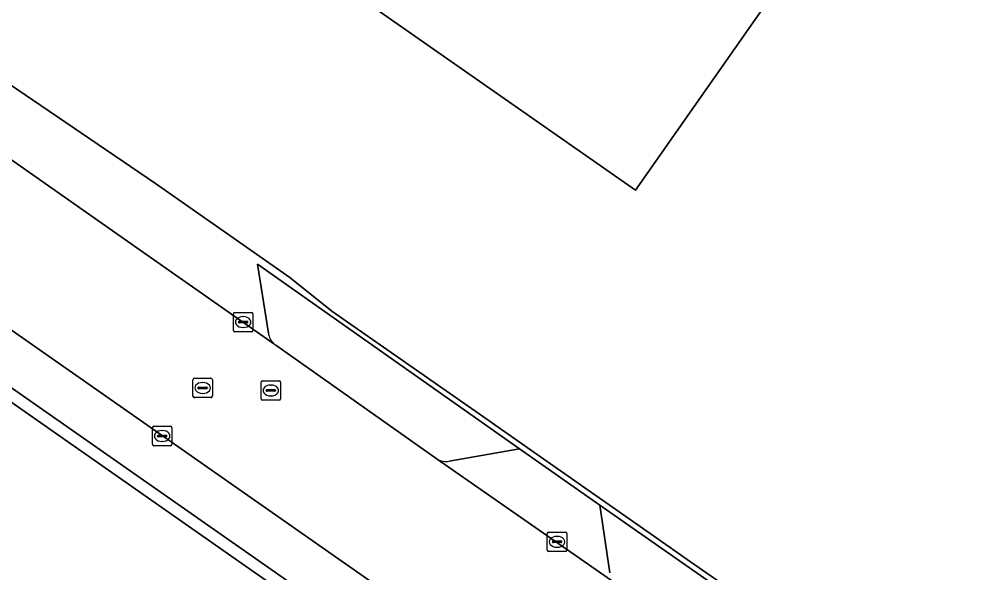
# Model space of a CAD drawing. Extents: x 155018 to 156648, y 383979 to 385733.
# Drawn here: x 155156.28 to 155205.22, y 384954.09 to 384982.61 of the extents above; entities that cross this region are included whole.
import ezdxf

# ---------------------------------------------------------------- set-up
doc = ezdxf.new("R2010")
doc.units = 0
for name, color, linetype in [('IMGEO_Erf', 7, 'Continuous'), ('IMGEO_Kolk', 7, 'Continuous'), ('IMGEO_Pand', 7, 'Continuous'), ('IMGEO_Parkeervlak_open', 7, 'Continuous'), ('IMGEO_Rijbaan_lokaal_gesloten', 7, 'Continuous'), ('IMGEO_Rijbaan_lokaal_open', 7, 'Continuous'), ('IMGEO_Rioolput', 7, 'Continuous'), ('IMGEO_Voetpad_open', 7, 'Continuous')]:
    doc.layers.add(name, color=color, linetype=linetype)

msp = doc.modelspace()

# ---------------------------------------------------------------- linework, layer by layer
at = {"layer": 'IMGEO_Erf'}
for points in [[(155206.355, 385000), (155188.007, 384973.803), (155171.241, 384985.516), (155180.482, 384998.691), (155178.609, 385000), (155172.658, 385004.159), (155169.751, 385000), (155163.454, 384990.991), (155150.587, 385000), (155138.546, 385008.43), (155155.032, 385031.909)], [(155104.455, 385014.821), (155106.698, 385013.249), (155106.733, 385013.224), (155125.603, 385000), (155138.363, 384991.058), (155155.096, 384979.41), (155155.317, 384979.582), (155163.313, 384974.139), (155168.502, 384970.505), (155170.211, 384969.308), (155172.387, 384967.57), (155179.962, 384962.275), (155183.117, 384960.07), (155188.926, 384956.009), (155190.84, 384954.671), (155220.046, 384934.396)], [(155216.589, 384920.387), (155102.876, 385000), (155101.196, 385001.176), (155092.114, 385007.622), (155091.015, 385008.402), (155090.159, 385008.281), (155078.52, 385004.551)]]:
    msp.add_lwpolyline(points, dxfattribs=at)
at = {"layer": 'IMGEO_Kolk'}
for p, q in [((155167.316, 384966.58), (155167.316, 384967.432)), ((155167.391, 384967.506), (155168.243, 384967.506)), ((155167.804, 384967.286), (155167.829, 384967.286)), ((155168.317, 384967.432), (155168.317, 384966.58)), ((155167.575, 384967), (155167.575, 384967.012)), ((155168.013, 384966.963), (155167.615, 384966.963)), ((155167.618, 384967.049), (155168.016, 384967.049)), ((155168.059, 384967.012), (155168.059, 384967)), ((155168.243, 384966.506), (155167.391, 384966.506)), ((155167.827, 384966.726), (155167.802, 384966.726)), ((155163.148, 384960.714), (155163.148, 384961.566)), ((155163.223, 384961.64), (155164.075, 384961.64)), ((155163.636, 384961.42), (155163.661, 384961.42)), ((155164.149, 384961.566), (155164.149, 384960.714)), ((155163.407, 384961.134), (155163.407, 384961.146)), ((155163.845, 384961.097), (155163.447, 384961.097)), ((155163.45, 384961.183), (155163.848, 384961.183)), ((155163.891, 384961.146), (155163.891, 384961.134)), ((155164.075, 384960.64), (155163.223, 384960.64)), ((155163.659, 384960.86), (155163.634, 384960.86)), ((155183.468, 384955.268), (155183.468, 384956.12)), ((155183.543, 384956.194), (155184.395, 384956.194)), ((155184.469, 384956.12), (155184.469, 384955.268)), ((155183.727, 384955.688), (155183.727, 384955.7)), ((155184.165, 384955.651), (155183.767, 384955.651)), ((155183.77, 384955.737), (155184.168, 384955.737)), ((155183.956, 384955.974), (155183.981, 384955.974)), ((155184.211, 384955.7), (155184.211, 384955.688)), ((155184.395, 384955.194), (155183.543, 384955.194)), ((155183.979, 384955.414), (155183.954, 384955.414))]:
    msp.add_line(p, q, dxfattribs=at)
for points in [[(155167.316, 384966.58), (155167.316, 384967.432)], [(155167.391, 384967.506), (155168.243, 384967.506)], [(155168.317, 384967.432), (155168.317, 384966.58)], [(155168.243, 384966.506), (155167.391, 384966.506)], [(155163.148, 384960.714), (155163.148, 384961.566)], [(155163.223, 384961.64), (155164.075, 384961.64)], [(155164.149, 384961.566), (155164.149, 384960.714)], [(155164.075, 384960.64), (155163.223, 384960.64)], [(155183.468, 384955.268), (155183.468, 384956.12)], [(155183.543, 384956.194), (155184.395, 384956.194)], [(155184.469, 384956.12), (155184.469, 384955.268)], [(155184.395, 384955.194), (155183.543, 384955.194)]]:
    msp.add_lwpolyline(points, dxfattribs=at)
for centre, radius, start, end in [((155167.393, 384967.43), 0.0765, 91.552, 178.448), ((155167.393, 384967.43), 0.0765, 91.552, 178.448), ((155168.241, 384967.43), 0.0765, 1.552, 88.448), ((155168.241, 384967.43), 0.0765, 1.552, 88.448), ((155167.615, 384967.009), 0.0403, 85.8775, 175.7526), ((155167.612, 384966.999), 0.0366, 178.938, 274.7102), ((155168.016, 384967.006), 0.043, 264.8664, 352.4533), ((155168.02, 384967.011), 0.0386, 1.7309, 96.639), ((155167.393, 384966.582), 0.0765, 181.552, 268.448), ((155167.393, 384966.582), 0.0765, 181.552, 268.448), ((155168.241, 384966.582), 0.0765, 271.552, 358.448), ((155168.241, 384966.582), 0.0765, 271.552, 358.448), ((155163.225, 384961.564), 0.0765, 91.552, 178.448), ((155163.225, 384961.564), 0.0765, 91.552, 178.448), ((155164.073, 384961.564), 0.0765, 1.552, 88.448), ((155164.073, 384961.564), 0.0765, 1.552, 88.448), ((155163.447, 384961.143), 0.0403, 85.8775, 175.7526), ((155163.444, 384961.133), 0.0366, 178.938, 274.7102), ((155163.848, 384961.14), 0.043, 264.8664, 352.4533), ((155163.852, 384961.145), 0.0386, 1.7309, 96.639), ((155163.225, 384960.716), 0.0765, 181.552, 268.448), ((155163.225, 384960.716), 0.0765, 181.552, 268.448), ((155164.073, 384960.716), 0.0765, 271.552, 358.448), ((155164.073, 384960.716), 0.0765, 271.552, 358.448), ((155183.545, 384956.118), 0.0765, 91.552, 178.448), ((155183.545, 384956.118), 0.0765, 91.552, 178.448), ((155184.393, 384956.118), 0.0765, 1.552, 88.448), ((155184.393, 384956.118), 0.0765, 1.552, 88.448), ((155183.767, 384955.697), 0.0403, 85.8775, 175.7526), ((155183.764, 384955.687), 0.0366, 178.938, 274.7102), ((155184.168, 384955.694), 0.043, 264.8664, 352.4533), ((155184.172, 384955.699), 0.0386, 1.7309, 96.639), ((155183.545, 384955.27), 0.0765, 181.552, 268.448), ((155183.545, 384955.27), 0.0765, 181.552, 268.448), ((155184.393, 384955.27), 0.0765, 271.552, 358.448), ((155184.393, 384955.27), 0.0765, 271.552, 358.448)]:
    msp.add_arc(centre, radius, start, end, dxfattribs=at)
for centre, major_axis, ratio, start_param, end_param in [((155167.803, 384967.006), (-0.387, 0.002), 0.722429, 4.712389, 7.853982), ((155167.828, 384967.006), (-0.39, 0.002), 0.717154, 1.570796, 4.712389), ((155163.635, 384961.14), (-0.387, 0.002), 0.722429, 4.712389, 7.853982), ((155163.66, 384961.14), (-0.39, 0.002), 0.717154, 1.570796, 4.712389), ((155183.955, 384955.694), (-0.387, 0.002), 0.722429, 4.712389, 7.853982), ((155183.98, 384955.694), (-0.39, 0.002), 0.717154, 1.570796, 4.712389)]:
    msp.add_ellipse(centre, major_axis=major_axis, ratio=ratio, start_param=start_param, end_param=end_param, dxfattribs=at)
at = {"layer": 'IMGEO_Pand'}
msp.add_lwpolyline([(155155.032, 385031.909), (155138.546, 385008.43), (155150.587, 385000), (155163.454, 384990.991), (155169.751, 385000), (155172.658, 385004.159), (155178.609, 385000), (155180.482, 384998.691), (155171.241, 384985.516), (155188.007, 384973.803), (155206.355, 385000)], dxfattribs=at)
at = {"layer": 'IMGEO_Parkeervlak_open'}
for points in [[(155198.603, 384936.694), (155124.695, 384988.43)], [(155124.083, 384985.887), (155124.518, 384985.577), (155196.547, 384935.173)], [(155168.55, 384969.993), (155169.113, 384966.434)], [(155178.42, 384959.84), (155182.033, 384960.484), (155168.55, 384969.993)], [(155169.493, 384965.81), (155177.806, 384959.95)]]:
    msp.add_lwpolyline(points, dxfattribs=at)
for centre, radius, start, end in [((155170.05, 384966.577), 0.948, 188.6846, 226.2109), ((155170.077, 384966.607), 0.988, 226.2766, 233.7715), ((155178.261, 384960.723), 0.898, 239.5089, 280.1772)]:
    msp.add_arc(centre, radius, start, end, dxfattribs=at)
at = {"layer": 'IMGEO_Rijbaan_lokaal_gesloten'}
for points in [[(155169.394, 384965.893), (155162.523, 384970.703), (155152.428, 384977.771), (155137.217, 384988.42), (155120.721, 385000), (155105.117, 385010.953), (155104.316, 385011.516), (155103.661, 385012.02)], [(155093.471, 385010.431), (155094.104, 385009.957), (155096.834, 385007.973), (155100.736, 385005.199), (155100.927, 385005.065), (155104.094, 385002.848), (155123.87, 384989.007), (155124.619, 384988.506), (155124.695, 384988.43), (155198.603, 384936.694), (155200.056, 384935.669), (155200.809, 384935.124), (155218.313, 384922.864)], [(155388.019, 384812.731), (155353.81, 384836.716), (155339.386, 384846.829), (155338.759, 384847.187), (155308.812, 384868.307), (155308.749, 384868.347), (155307.828, 384868.991), (155250.095, 384909.364), (155247.679, 384911.072), (155227.053, 384925.51), (155224.169, 384927.527), (155216.496, 384932.904), (155215.364, 384933.685), (155201.754, 384943.201), (155198.627, 384938.971), (155196.792, 384940.312), (155199.781, 384944.58), (155188.751, 384952.292), (155186.937, 384953.575), (155177.806, 384959.95), (155169.493, 384965.81)]]:
    msp.add_lwpolyline(points, dxfattribs=at)
msp.add_arc((155170.077, 384966.607), 0.988, 226.2766, 233.7715, dxfattribs=at)
at = {"layer": 'IMGEO_Rijbaan_lokaal_open'}
for points in [[(155163.313, 384974.139), (155155.317, 384979.582), (155155.096, 384979.41), (155155.029, 384979.328), (155154.802, 384979.137), (155152.428, 384977.771), (155162.523, 384970.703), (155169.394, 384965.893)], [(155220.046, 384934.396), (155190.84, 384954.671), (155188.926, 384956.009), (155183.117, 384960.07), (155179.962, 384962.275), (155172.387, 384967.57), (155170.211, 384969.308), (155168.502, 384970.505), (155163.313, 384974.139)], [(155169.113, 384966.434), (155168.55, 384969.993), (155182.033, 384960.484), (155186.169, 384957.572), (155220.565, 384933.534), (155223.976, 384931.26), (155231.507, 384925.99), (155247.249, 384914.872), (155310.436, 384870.637)], [(155186.169, 384957.572), (155182.033, 384960.484), (155178.42, 384959.84)], [(155177.806, 384959.95), (155186.937, 384953.575)], [(155186.682, 384954.089), (155186.169, 384957.572)]]:
    msp.add_lwpolyline(points, dxfattribs=at)
for centre, radius, start, end in [((155170.05, 384966.577), 0.948, 188.6846, 226.2109), ((155178.261, 384960.723), 0.898, 239.5089, 280.1772)]:
    msp.add_arc(centre, radius, start, end, dxfattribs=at)
at = {"layer": 'IMGEO_Rioolput'}
for p, q in [((155165.231, 384963.188), (155165.231, 384964.04)), ((155165.306, 384964.114), (155166.158, 384964.114)), ((155165.719, 384963.894), (155165.744, 384963.894)), ((155166.232, 384964.04), (155166.232, 384963.188)), ((155168.739, 384963.06), (155168.739, 384963.912)), ((155168.814, 384963.986), (155169.666, 384963.986)), ((155169.74, 384963.912), (155169.74, 384963.06)), ((155165.49, 384963.608), (155165.49, 384963.62)), ((155165.928, 384963.571), (155165.53, 384963.571)), ((155165.533, 384963.657), (155165.931, 384963.657)), ((155165.974, 384963.62), (155165.974, 384963.608)), ((155168.998, 384963.48), (155168.998, 384963.492)), ((155169.436, 384963.443), (155169.038, 384963.443)), ((155169.041, 384963.529), (155169.439, 384963.529)), ((155169.227, 384963.766), (155169.252, 384963.766)), ((155169.482, 384963.492), (155169.482, 384963.48)), ((155166.158, 384963.114), (155165.306, 384963.114)), ((155165.742, 384963.334), (155165.717, 384963.334)), ((155169.666, 384962.986), (155168.814, 384962.986)), ((155169.25, 384963.206), (155169.225, 384963.206))]:
    msp.add_line(p, q, dxfattribs=at)
for points in [[(155165.231, 384963.188), (155165.231, 384964.04)], [(155165.306, 384964.114), (155166.158, 384964.114)], [(155166.232, 384964.04), (155166.232, 384963.188)], [(155168.739, 384963.06), (155168.739, 384963.912)], [(155168.814, 384963.986), (155169.666, 384963.986)], [(155169.74, 384963.912), (155169.74, 384963.06)], [(155166.158, 384963.114), (155165.306, 384963.114)], [(155169.666, 384962.986), (155168.814, 384962.986)]]:
    msp.add_lwpolyline(points, dxfattribs=at)
for centre, radius, start, end in [((155165.308, 384964.038), 0.0765, 91.552, 178.448), ((155165.308, 384964.038), 0.0765, 91.552, 178.448), ((155166.156, 384964.038), 0.0765, 1.552, 88.448), ((155166.156, 384964.038), 0.0765, 1.552, 88.448), ((155168.816, 384963.91), 0.0765, 91.552, 178.448), ((155168.816, 384963.91), 0.0765, 91.552, 178.448), ((155169.664, 384963.91), 0.0765, 1.552, 88.448), ((155169.664, 384963.91), 0.0765, 1.552, 88.448), ((155165.53, 384963.617), 0.0403, 85.8775, 175.7526), ((155165.527, 384963.607), 0.0366, 178.938, 274.7102), ((155165.931, 384963.614), 0.043, 264.8664, 352.4533), ((155165.935, 384963.619), 0.0386, 1.7309, 96.639), ((155169.038, 384963.489), 0.0403, 85.8775, 175.7526), ((155169.035, 384963.479), 0.0366, 178.938, 274.7102), ((155169.439, 384963.486), 0.043, 264.8664, 352.4533), ((155169.443, 384963.491), 0.0386, 1.7309, 96.639), ((155165.308, 384963.19), 0.0765, 181.552, 268.448), ((155165.308, 384963.19), 0.0765, 181.552, 268.448), ((155166.156, 384963.19), 0.0765, 271.552, 358.448), ((155166.156, 384963.19), 0.0765, 271.552, 358.448), ((155168.816, 384963.062), 0.0765, 181.552, 268.448), ((155168.816, 384963.062), 0.0765, 181.552, 268.448), ((155169.664, 384963.062), 0.0765, 271.552, 358.448), ((155169.664, 384963.062), 0.0765, 271.552, 358.448)]:
    msp.add_arc(centre, radius, start, end, dxfattribs=at)
for centre, major_axis, ratio, start_param, end_param in [((155165.718, 384963.614), (-0.387, 0.002), 0.722429, 4.712389, 7.853982), ((155165.743, 384963.614), (-0.39, 0.002), 0.717154, 1.570796, 4.712389), ((155169.226, 384963.486), (-0.387, 0.002), 0.722429, 4.712389, 7.853982), ((155169.251, 384963.486), (-0.39, 0.002), 0.717154, 1.570796, 4.712389)]:
    msp.add_ellipse(centre, major_axis=major_axis, ratio=ratio, start_param=start_param, end_param=end_param, dxfattribs=at)
at = {"layer": 'IMGEO_Voetpad_open'}
for points in [[(155101.401, 385001.469), (155101.196, 385001.176), (155102.876, 385000), (155216.589, 384920.387), (155216.663, 384920.497)], [(155196.547, 384935.173), (155124.518, 384985.577), (155124.083, 384985.887)], [(155217.232, 384932.783), (155220.565, 384933.534), (155186.169, 384957.572), (155186.682, 384954.089)]]:
    msp.add_lwpolyline(points, dxfattribs=at)

doc.saveas('drawing.dxf')
